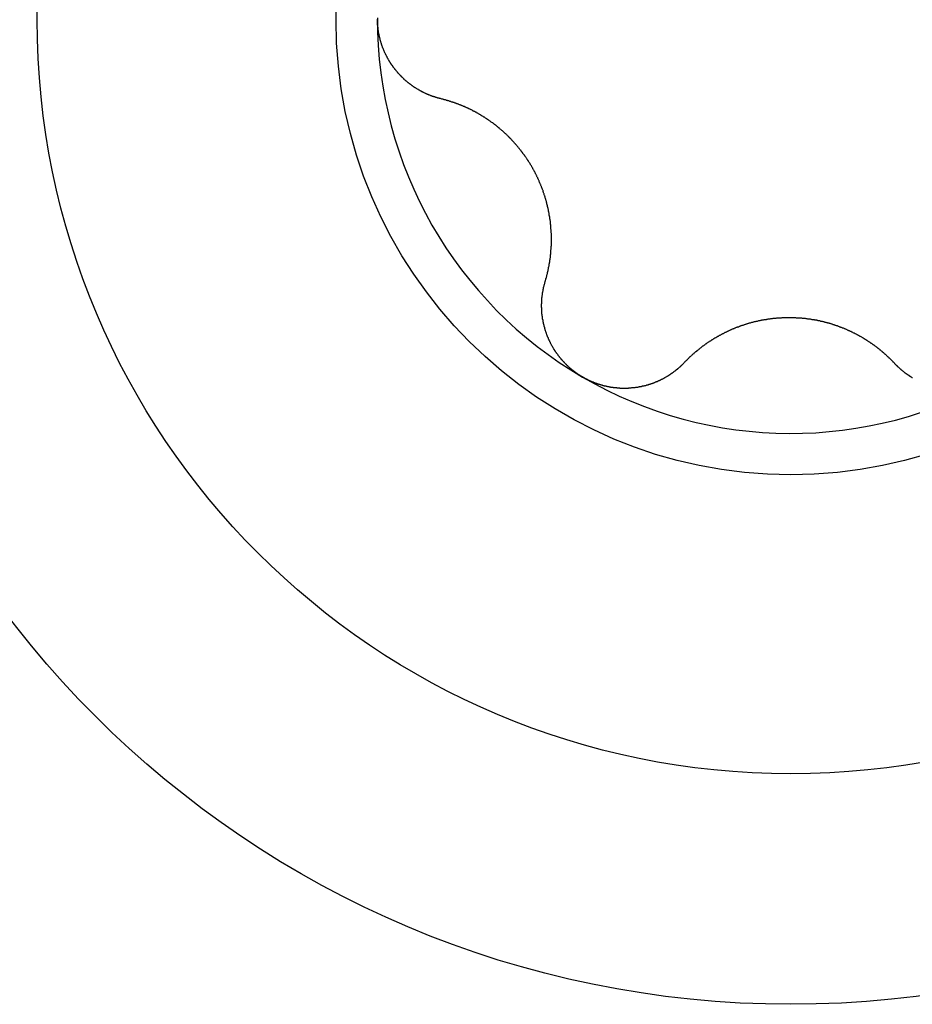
# Model space of a CAD drawing. Extents: x 1107 to 4046, y 937 to 3355.
# Tile 831 of 861: x 3320.42 to 3324.68, y 2222.01 to 2226.71. Entities that reach past the tile are written whole.
import ezdxf

# ---------------------------------------------------------------- set-up
doc = ezdxf.new("R2010")
doc.units = 0
doc.layers.add('KF_VIDA_L___C_LEFT', color=7, linetype='CONTINUOUS')

# ---------------------------------------------------------------- blocks, each defined once
blk = doc.blocks.new('KF_VIDA_L___C_LEFT')
at = {"layer": 'KF_VIDA_L___C_LEFT'}
for points in [[(433.127, 537.123, 0), (433.125, 537.123, 0), (433.123, 537.124, 0), (433.122, 537.124, 0), (433.12, 537.125, 0), (433.118, 537.125, 0), (433.116, 537.126, 0), (433.114, 537.126, 0), (433.112, 537.127, 0), (433.11, 537.127, 0), (433.108, 537.128, 0), (433.106, 537.128, 0), (433.104, 537.129, 0), (433.102, 537.13, 0), (433.101, 537.13, 0), (433.099, 537.131, 0), (433.097, 537.131, 0), (433.095, 537.132, 0), (433.093, 537.133, 0), (433.091, 537.133, 0), (433.089, 537.134, 0), (433.087, 537.135, 0), (433.085, 537.135, 0), (433.084, 537.136, 0), (433.082, 537.137, 0), (433.08, 537.137, 0), (433.078, 537.138, 0), (433.076, 537.139, 0), (433.074, 537.139, 0), (433.072, 537.14, 0), (433.071, 537.141, 0), (433.069, 537.142, 0), (433.067, 537.143, 0), (433.065, 537.143, 0), (433.063, 537.144, 0), (433.061, 537.145, 0), (433.06, 537.146, 0), (433.058, 537.146, 0), (433.056, 537.147, 0), (433.054, 537.148, 0), (433.052, 537.149, 0), (433.051, 537.15, 0), (433.049, 537.151, 0), (433.047, 537.152, 0), (433.045, 537.152, 0), (433.043, 537.153, 0), (433.042, 537.154, 0), (433.04, 537.155, 0), (433.038, 537.156, 0), (433.036, 537.157, 0), (433.035, 537.158, 0), (433.033, 537.159, 0), (433.031, 537.16, 0), (433.029, 537.161, 0), (433.028, 537.162, 0), (433.026, 537.163, 0), (433.024, 537.164, 0), (433.022, 537.165, 0), (433.021, 537.166, 0), (433.019, 537.167, 0), (433.017, 537.168, 0), (433.016, 537.169, 0), (433.014, 537.17, 0), (433.012, 537.171, 0), (433.011, 537.172, 0), (433.009, 537.173, 0), (433.007, 537.174, 0), (433.006, 537.175, 0), (433.004, 537.176, 0), (433.002, 537.177, 0), (433.001, 537.178, 0), (432.999, 537.179, 0), (432.997, 537.18, 0), (432.996, 537.181, 0), (432.994, 537.183, 0), (432.992, 537.184, 0), (432.991, 537.185, 0), (432.989, 537.186, 0), (432.988, 537.187, 0), (432.986, 537.188, 0), (432.984, 537.19, 0), (432.983, 537.191, 0), (432.981, 537.192, 0), (432.98, 537.193, 0), (432.978, 537.194, 0), (432.977, 537.195, 0), (432.975, 537.197, 0), (432.974, 537.198, 0), (432.972, 537.199, 0), (432.97, 537.2, 0), (432.969, 537.202, 0), (432.967, 537.203, 0), (432.966, 537.204, 0), (432.964, 537.206, 0), (432.963, 537.207, 0), (432.961, 537.208, 0), (432.96, 537.209, 0), (432.958, 537.211, 0), (432.957, 537.212, 0), (432.955, 537.213, 0), (432.954, 537.215, 0), (432.952, 537.216, 0), (432.951, 537.218, 0), (432.949, 537.219, 0), (432.948, 537.22, 0), (432.946, 537.222, 0), (432.945, 537.223, 0), (432.944, 537.225, 0), (432.942, 537.226, 0), (432.941, 537.228, 0), (432.939, 537.229, 0), (432.938, 537.23, 0), (432.936, 537.232, 0), (432.935, 537.233, 0), (432.933, 537.235, 0), (432.932, 537.236, 0), (432.931, 537.238, 0), (432.929, 537.239, 0), (432.928, 537.241, 0), (432.926, 537.242, 0), (432.925, 537.244, 0), (432.924, 537.246, 0), (432.922, 537.247, 0), (432.921, 537.249, 0), (432.92, 537.25, 0), (432.918, 537.252, 0), (432.917, 537.254, 0), (432.916, 537.255, 0), (432.914, 537.257, 0), (432.913, 537.258, 0), (432.912, 537.26, 0), (432.91, 537.262, 0), (432.909, 537.263, 0), (432.908, 537.265, 0), (432.906, 537.267, 0), (432.905, 537.268, 0), (432.904, 537.27, 0), (432.903, 537.272, 0), (432.901, 537.273, 0), (432.9, 537.275, 0), (432.899, 537.277, 0), (432.898, 537.279, 0), (432.896, 537.28, 0), (432.895, 537.282, 0), (432.894, 537.284, 0), (432.893, 537.285, 0), (432.892, 537.287, 0), (432.89, 537.289, 0), (432.889, 537.291, 0), (432.888, 537.293, 0), (432.887, 537.294, 0), (432.886, 537.296, 0), (432.885, 537.298, 0), (432.884, 537.3, 0), (432.882, 537.302, 0), (432.881, 537.303, 0), (432.88, 537.305, 0), (432.879, 537.307, 0), (432.878, 537.309, 0), (432.877, 537.311, 0), (432.876, 537.313, 0), (432.875, 537.315, 0), (432.874, 537.316, 0), (432.873, 537.318, 0), (432.872, 537.32, 0), (432.871, 537.322, 0), (432.87, 537.324, 0), (432.869, 537.326, 0), (432.868, 537.328, 0), (432.867, 537.33, 0), (432.866, 537.332, 0), (432.865, 537.334, 0), (432.864, 537.336, 0), (432.863, 537.337, 0), (432.862, 537.339, 0), (432.861, 537.341, 0), (432.86, 537.343, 0), (432.859, 537.345, 0), (432.859, 537.347, 0), (432.858, 537.349, 0), (432.857, 537.351, 0), (432.856, 537.353, 0), (432.855, 537.355, 0), (432.854, 537.357, 0), (432.854, 537.359, 0), (432.853, 537.361, 0), (432.852, 537.363, 0), (432.851, 537.365, 0), (432.85, 537.367, 0), (432.85, 537.369, 0), (432.849, 537.371, 0), (432.848, 537.373, 0), (432.848, 537.375, 0), (432.847, 537.377, 0), (432.846, 537.38, 0), (432.845, 537.382, 0), (432.845, 537.384, 0), (432.844, 537.386, 0), (432.843, 537.388, 0), (432.843, 537.39, 0), (432.842, 537.392, 0), (432.842, 537.394, 0), (432.841, 537.396, 0), (432.84, 537.398, 0), (432.84, 537.4, 0), (432.839, 537.402, 0), (432.839, 537.404, 0), (432.838, 537.406, 0), (432.838, 537.409, 0), (432.837, 537.411, 0), (432.836, 537.413, 0), (432.836, 537.415, 0), (432.835, 537.417, 0), (432.835, 537.419, 0), (432.835, 537.421, 0), (432.834, 537.423, 0), (432.834, 537.425, 0), (432.833, 537.428, 0), (432.833, 537.43, 0), (432.832, 537.432, 0), (432.832, 537.434, 0), (432.832, 537.436, 0), (432.831, 537.438, 0), (432.831, 537.44, 0), (432.83, 537.442, 0), (432.83, 537.444, 0), (432.83, 537.447, 0), (432.829, 537.449, 0), (432.829, 537.451, 0), (432.829, 537.453, 0), (432.828, 537.455, 0), (432.828, 537.457, 0), (432.828, 537.459, 0), (432.828, 537.462, 0), (432.827, 537.464, 0), (432.827, 537.466, 0), (432.827, 537.468, 0), (432.827, 537.47, 0), (432.827, 537.472, 0), (432.826, 537.474, 0), (432.826, 537.476, 0), (432.826, 537.479, 0), (432.826, 537.481, 0), (432.826, 537.483, 0), (432.826, 537.485, 0), (432.826, 537.487, 0), (432.825, 537.489, 0), (432.825, 537.491, 0), (432.825, 537.493, 0), (432.825, 537.496, 0), (432.825, 537.498, 0), (432.825, 537.5, 0), (432.825, 537.502, 0)], [(433.626, 536.25, 0), (433.627, 536.252, 0), (433.628, 536.254, 0), (433.628, 536.257, 0), (433.629, 536.259, 0), (433.63, 536.261, 0), (433.63, 536.264, 0), (433.631, 536.266, 0), (433.632, 536.268, 0), (433.632, 536.271, 0), (433.633, 536.273, 0), (433.634, 536.275, 0), (433.634, 536.278, 0), (433.635, 536.28, 0), (433.635, 536.282, 0), (433.636, 536.285, 0), (433.637, 536.287, 0), (433.637, 536.289, 0), (433.638, 536.292, 0), (433.638, 536.294, 0), (433.639, 536.296, 0), (433.639, 536.299, 0), (433.64, 536.301, 0), (433.64, 536.303, 0), (433.641, 536.306, 0), (433.641, 536.308, 0), (433.642, 536.31, 0), (433.642, 536.313, 0), (433.643, 536.315, 0), (433.643, 536.318, 0), (433.644, 536.32, 0), (433.644, 536.322, 0), (433.645, 536.325, 0), (433.645, 536.327, 0), (433.645, 536.329, 0), (433.646, 536.332, 0), (433.646, 536.334, 0), (433.647, 536.336, 0), (433.647, 536.339, 0), (433.647, 536.341, 0), (433.648, 536.343, 0), (433.648, 536.346, 0), (433.649, 536.348, 0), (433.649, 536.35, 0), (433.649, 536.353, 0), (433.65, 536.355, 0), (433.65, 536.358, 0), (433.65, 536.36, 0), (433.65, 536.362, 0), (433.651, 536.365, 0), (433.651, 536.367, 0), (433.651, 536.369, 0), (433.652, 536.372, 0), (433.652, 536.374, 0), (433.652, 536.376, 0), (433.652, 536.379, 0), (433.653, 536.381, 0), (433.653, 536.383, 0), (433.653, 536.386, 0), (433.653, 536.388, 0), (433.654, 536.39, 0), (433.654, 536.393, 0), (433.654, 536.395, 0), (433.654, 536.397, 0), (433.654, 536.4, 0), (433.654, 536.402, 0), (433.655, 536.404, 0), (433.655, 536.407, 0), (433.655, 536.409, 0), (433.655, 536.411, 0), (433.655, 536.414, 0), (433.655, 536.416, 0), (433.655, 536.419, 0), (433.656, 536.421, 0), (433.656, 536.423, 0), (433.656, 536.426, 0), (433.656, 536.428, 0), (433.656, 536.43, 0), (433.656, 536.433, 0), (433.656, 536.435, 0), (433.656, 536.438, 0), (433.656, 536.44, 0), (433.656, 536.443, 0), (433.656, 536.445, 0), (433.656, 536.447, 0), (433.656, 536.45, 0), (433.656, 536.452, 0), (433.656, 536.455, 0), (433.656, 536.457, 0), (433.656, 536.46, 0), (433.656, 536.462, 0), (433.656, 536.465, 0), (433.656, 536.467, 0), (433.656, 536.47, 0), (433.656, 536.472, 0), (433.656, 536.475, 0), (433.656, 536.477, 0), (433.656, 536.48, 0), (433.655, 536.482, 0), (433.655, 536.485, 0), (433.655, 536.487, 0), (433.655, 536.49, 0), (433.655, 536.492, 0), (433.655, 536.495, 0), (433.655, 536.497, 0), (433.654, 536.5, 0), (433.654, 536.502, 0), (433.654, 536.505, 0), (433.654, 536.507, 0), (433.654, 536.51, 0), (433.653, 536.512, 0), (433.653, 536.515, 0), (433.653, 536.517, 0), (433.653, 536.52, 0), (433.652, 536.523, 0), (433.652, 536.525, 0), (433.652, 536.528, 0), (433.652, 536.53, 0), (433.651, 536.533, 0), (433.651, 536.535, 0), (433.651, 536.538, 0), (433.65, 536.541, 0), (433.65, 536.543, 0), (433.65, 536.546, 0), (433.649, 536.548, 0), (433.649, 536.551, 0), (433.648, 536.553, 0), (433.648, 536.556, 0), (433.648, 536.559, 0), (433.647, 536.561, 0), (433.647, 536.564, 0), (433.646, 536.566, 0), (433.646, 536.569, 0), (433.646, 536.571, 0), (433.645, 536.574, 0), (433.645, 536.577, 0), (433.644, 536.579, 0), (433.644, 536.582, 0), (433.643, 536.584, 0), (433.643, 536.587, 0), (433.642, 536.589, 0), (433.642, 536.592, 0), (433.641, 536.595, 0), (433.641, 536.597, 0), (433.64, 536.6, 0), (433.639, 536.602, 0), (433.639, 536.605, 0), (433.638, 536.607, 0), (433.638, 536.61, 0), (433.637, 536.613, 0), (433.636, 536.615, 0), (433.636, 536.618, 0), (433.635, 536.62, 0), (433.634, 536.623, 0), (433.634, 536.625, 0), (433.633, 536.628, 0), (433.632, 536.631, 0), (433.632, 536.633, 0), (433.631, 536.636, 0), (433.63, 536.638, 0), (433.63, 536.641, 0), (433.629, 536.643, 0), (433.628, 536.646, 0), (433.627, 536.648, 0), (433.626, 536.651, 0), (433.626, 536.654, 0), (433.625, 536.656, 0), (433.624, 536.659, 0), (433.623, 536.661, 0), (433.622, 536.664, 0), (433.622, 536.666, 0), (433.621, 536.669, 0), (433.62, 536.671, 0), (433.619, 536.674, 0), (433.618, 536.676, 0), (433.617, 536.679, 0), (433.617, 536.681, 0), (433.616, 536.684, 0), (433.615, 536.686, 0), (433.614, 536.689, 0), (433.613, 536.691, 0), (433.612, 536.694, 0), (433.611, 536.696, 0), (433.61, 536.699, 0), (433.609, 536.701, 0), (433.608, 536.704, 0), (433.607, 536.706, 0), (433.606, 536.708, 0), (433.605, 536.711, 0), (433.604, 536.713, 0), (433.603, 536.716, 0), (433.602, 536.718, 0), (433.601, 536.721, 0), (433.6, 536.723, 0), (433.599, 536.725, 0), (433.598, 536.728, 0), (433.597, 536.73, 0), (433.596, 536.733, 0), (433.595, 536.735, 0), (433.594, 536.737, 0), (433.593, 536.74, 0), (433.592, 536.742, 0), (433.591, 536.745, 0), (433.589, 536.747, 0), (433.588, 536.749, 0), (433.587, 536.752, 0), (433.586, 536.754, 0), (433.585, 536.756, 0), (433.584, 536.759, 0), (433.583, 536.761, 0), (433.581, 536.763, 0), (433.58, 536.766, 0), (433.579, 536.768, 0), (433.578, 536.77, 0), (433.577, 536.773, 0), (433.575, 536.775, 0), (433.574, 536.777, 0), (433.573, 536.779, 0), (433.572, 536.782, 0), (433.571, 536.784, 0), (433.569, 536.786, 0), (433.568, 536.788, 0), (433.567, 536.791, 0), (433.566, 536.793, 0), (433.564, 536.795, 0), (433.563, 536.797, 0), (433.562, 536.799, 0), (433.561, 536.802, 0), (433.559, 536.804, 0), (433.558, 536.806, 0), (433.557, 536.808, 0), (433.555, 536.81, 0), (433.554, 536.813, 0), (433.553, 536.815, 0), (433.551, 536.817, 0), (433.55, 536.819, 0), (433.548, 536.821, 0), (433.547, 536.823, 0), (433.546, 536.826, 0), (433.544, 536.828, 0), (433.543, 536.83, 0), (433.541, 536.832, 0), (433.54, 536.834, 0), (433.538, 536.836, 0), (433.537, 536.839, 0), (433.536, 536.841, 0), (433.534, 536.843, 0), (433.533, 536.845, 0), (433.531, 536.847, 0), (433.53, 536.849, 0), (433.528, 536.851, 0), (433.527, 536.854, 0), (433.525, 536.856, 0), (433.523, 536.858, 0), (433.522, 536.86, 0), (433.52, 536.862, 0), (433.519, 536.864, 0), (433.517, 536.866, 0), (433.516, 536.868, 0), (433.514, 536.871, 0), (433.512, 536.873, 0), (433.511, 536.875, 0), (433.509, 536.877, 0), (433.507, 536.879, 0), (433.506, 536.881, 0), (433.504, 536.883, 0), (433.503, 536.885, 0), (433.501, 536.887, 0), (433.499, 536.889, 0), (433.497, 536.891, 0), (433.496, 536.893, 0), (433.494, 536.895, 0), (433.492, 536.897, 0), (433.491, 536.899, 0), (433.489, 536.901, 0), (433.487, 536.903, 0), (433.485, 536.905, 0), (433.484, 536.907, 0), (433.482, 536.909, 0), (433.48, 536.911, 0), (433.478, 536.913, 0), (433.477, 536.915, 0), (433.475, 536.917, 0), (433.473, 536.919, 0), (433.471, 536.921, 0), (433.469, 536.923, 0), (433.468, 536.925, 0), (433.466, 536.927, 0), (433.464, 536.929, 0), (433.462, 536.931, 0), (433.46, 536.933, 0), (433.458, 536.935, 0), (433.457, 536.937, 0), (433.455, 536.938, 0), (433.453, 536.94, 0), (433.451, 536.942, 0), (433.449, 536.944, 0), (433.447, 536.946, 0), (433.445, 536.948, 0), (433.443, 536.95, 0), (433.442, 536.951, 0), (433.44, 536.953, 0), (433.438, 536.955, 0), (433.436, 536.957, 0), (433.434, 536.959, 0), (433.432, 536.96, 0), (433.43, 536.962, 0), (433.428, 536.964, 0), (433.426, 536.966, 0), (433.424, 536.967, 0), (433.422, 536.969, 0), (433.42, 536.971, 0), (433.418, 536.973, 0), (433.416, 536.974, 0), (433.414, 536.976, 0), (433.412, 536.978, 0), (433.41, 536.979, 0), (433.408, 536.981, 0), (433.406, 536.983, 0), (433.404, 536.984, 0), (433.402, 536.986, 0), (433.4, 536.988, 0), (433.398, 536.989, 0), (433.396, 536.991, 0), (433.394, 536.993, 0), (433.392, 536.994, 0), (433.39, 536.996, 0), (433.388, 536.997, 0), (433.386, 536.999, 0), (433.384, 537, 0), (433.382, 537.002, 0), (433.38, 537.004, 0), (433.378, 537.005, 0), (433.376, 537.007, 0), (433.374, 537.008, 0), (433.371, 537.01, 0), (433.369, 537.011, 0), (433.367, 537.013, 0), (433.365, 537.014, 0), (433.363, 537.016, 0), (433.361, 537.017, 0), (433.359, 537.019, 0), (433.357, 537.02, 0), (433.355, 537.021, 0), (433.353, 537.023, 0), (433.351, 537.024, 0), (433.348, 537.026, 0), (433.346, 537.027, 0), (433.344, 537.028, 0), (433.342, 537.03, 0), (433.34, 537.031, 0), (433.338, 537.033, 0), (433.336, 537.034, 0), (433.334, 537.035, 0), (433.332, 537.037, 0), (433.33, 537.038, 0), (433.327, 537.039, 0), (433.325, 537.04, 0), (433.323, 537.042, 0), (433.321, 537.043, 0), (433.319, 537.044, 0), (433.317, 537.046, 0), (433.315, 537.047, 0), (433.313, 537.048, 0), (433.311, 537.049, 0), (433.308, 537.05, 0), (433.306, 537.052, 0), (433.304, 537.053, 0), (433.302, 537.054, 0), (433.3, 537.055, 0), (433.298, 537.056, 0), (433.296, 537.058, 0), (433.294, 537.059, 0), (433.292, 537.06, 0), (433.29, 537.061, 0), (433.287, 537.062, 0), (433.285, 537.063, 0), (433.283, 537.064, 0), (433.281, 537.065, 0), (433.279, 537.066, 0), (433.277, 537.068, 0), (433.275, 537.069, 0), (433.273, 537.07, 0), (433.271, 537.071, 0), (433.269, 537.072, 0), (433.266, 537.073, 0), (433.264, 537.074, 0), (433.262, 537.075, 0), (433.26, 537.076, 0), (433.258, 537.077, 0), (433.256, 537.078, 0), (433.254, 537.079, 0), (433.252, 537.08, 0), (433.249, 537.081, 0), (433.247, 537.082, 0), (433.245, 537.083, 0), (433.243, 537.084, 0), (433.241, 537.085, 0), (433.239, 537.085, 0), (433.236, 537.086, 0), (433.234, 537.087, 0), (433.232, 537.088, 0), (433.23, 537.089, 0), (433.228, 537.09, 0), (433.225, 537.091, 0), (433.223, 537.092, 0), (433.221, 537.093, 0), (433.219, 537.094, 0), (433.217, 537.094, 0), (433.214, 537.095, 0), (433.212, 537.096, 0), (433.21, 537.097, 0), (433.208, 537.098, 0), (433.205, 537.099, 0), (433.203, 537.1, 0), (433.201, 537.1, 0), (433.199, 537.101, 0), (433.196, 537.102, 0), (433.194, 537.103, 0), (433.192, 537.104, 0), (433.19, 537.104, 0), (433.187, 537.105, 0), (433.185, 537.106, 0), (433.183, 537.107, 0), (433.181, 537.107, 0), (433.178, 537.108, 0), (433.176, 537.109, 0), (433.174, 537.11, 0), (433.171, 537.11, 0), (433.169, 537.111, 0), (433.167, 537.112, 0), (433.164, 537.113, 0), (433.162, 537.113, 0), (433.16, 537.114, 0), (433.158, 537.115, 0), (433.155, 537.115, 0), (433.153, 537.116, 0), (433.151, 537.117, 0), (433.148, 537.117, 0), (433.146, 537.118, 0), (433.144, 537.118, 0), (433.141, 537.119, 0), (433.139, 537.12, 0), (433.137, 537.12, 0), (433.134, 537.121, 0), (433.132, 537.121, 0), (433.13, 537.122, 0), (433.127, 537.123, 0)], [(433.805, 535.794, 0), (433.804, 535.795, 0), (433.802, 535.796, 0), (433.8, 535.797, 0), (433.798, 535.798, 0), (433.796, 535.799, 0), (433.795, 535.8, 0), (433.793, 535.801, 0), (433.791, 535.803, 0), (433.789, 535.804, 0), (433.787, 535.805, 0), (433.786, 535.806, 0), (433.784, 535.807, 0), (433.782, 535.808, 0), (433.78, 535.81, 0), (433.779, 535.811, 0), (433.777, 535.812, 0), (433.775, 535.813, 0), (433.773, 535.815, 0), (433.772, 535.816, 0), (433.77, 535.817, 0), (433.768, 535.818, 0), (433.766, 535.82, 0), (433.765, 535.821, 0), (433.763, 535.822, 0), (433.761, 535.824, 0), (433.76, 535.825, 0), (433.758, 535.826, 0), (433.756, 535.828, 0), (433.755, 535.829, 0), (433.753, 535.83, 0), (433.751, 535.832, 0), (433.75, 535.833, 0), (433.748, 535.835, 0), (433.746, 535.836, 0), (433.745, 535.837, 0), (433.743, 535.839, 0), (433.742, 535.84, 0), (433.74, 535.842, 0), (433.738, 535.843, 0), (433.737, 535.845, 0), (433.735, 535.846, 0), (433.734, 535.848, 0), (433.732, 535.849, 0), (433.73, 535.851, 0), (433.729, 535.852, 0), (433.727, 535.854, 0), (433.726, 535.855, 0), (433.724, 535.857, 0), (433.723, 535.858, 0), (433.721, 535.86, 0), (433.72, 535.861, 0), (433.718, 535.863, 0), (433.717, 535.864, 0), (433.715, 535.866, 0), (433.714, 535.867, 0), (433.712, 535.869, 0), (433.711, 535.871, 0), (433.709, 535.872, 0), (433.708, 535.874, 0), (433.707, 535.876, 0), (433.705, 535.877, 0), (433.704, 535.879, 0), (433.702, 535.88, 0), (433.701, 535.882, 0), (433.7, 535.884, 0), (433.698, 535.885, 0), (433.697, 535.887, 0), (433.695, 535.889, 0), (433.694, 535.891, 0), (433.693, 535.892, 0), (433.691, 535.894, 0), (433.69, 535.896, 0), (433.689, 535.897, 0), (433.688, 535.899, 0), (433.686, 535.901, 0), (433.685, 535.903, 0), (433.684, 535.904, 0), (433.682, 535.906, 0), (433.681, 535.908, 0), (433.68, 535.91, 0), (433.679, 535.911, 0), (433.678, 535.913, 0), (433.676, 535.915, 0), (433.675, 535.917, 0), (433.674, 535.918, 0), (433.673, 535.92, 0), (433.672, 535.922, 0), (433.67, 535.924, 0), (433.669, 535.926, 0), (433.668, 535.928, 0), (433.667, 535.929, 0), (433.666, 535.931, 0), (433.665, 535.933, 0), (433.664, 535.935, 0), (433.663, 535.937, 0), (433.662, 535.939, 0), (433.661, 535.94, 0), (433.66, 535.942, 0), (433.658, 535.944, 0), (433.657, 535.946, 0), (433.656, 535.948, 0), (433.655, 535.95, 0), (433.654, 535.952, 0), (433.653, 535.954, 0), (433.652, 535.956, 0), (433.652, 535.957, 0), (433.651, 535.959, 0), (433.65, 535.961, 0), (433.649, 535.963, 0), (433.648, 535.965, 0), (433.647, 535.967, 0), (433.646, 535.969, 0), (433.645, 535.971, 0), (433.644, 535.973, 0), (433.643, 535.975, 0), (433.643, 535.977, 0), (433.642, 535.979, 0), (433.641, 535.981, 0), (433.64, 535.983, 0), (433.639, 535.984, 0), (433.638, 535.986, 0), (433.638, 535.988, 0), (433.637, 535.99, 0), (433.636, 535.992, 0), (433.635, 535.994, 0), (433.635, 535.996, 0), (433.634, 535.998, 0), (433.633, 536, 0), (433.632, 536.002, 0), (433.632, 536.004, 0), (433.631, 536.006, 0), (433.63, 536.008, 0), (433.63, 536.01, 0), (433.629, 536.012, 0), (433.628, 536.014, 0), (433.628, 536.016, 0), (433.627, 536.018, 0), (433.627, 536.02, 0), (433.626, 536.022, 0), (433.625, 536.024, 0), (433.625, 536.026, 0), (433.624, 536.028, 0), (433.624, 536.03, 0), (433.623, 536.032, 0), (433.623, 536.034, 0), (433.622, 536.036, 0), (433.622, 536.038, 0), (433.621, 536.04, 0), (433.621, 536.042, 0), (433.62, 536.044, 0), (433.62, 536.046, 0), (433.619, 536.048, 0), (433.619, 536.05, 0), (433.618, 536.052, 0), (433.618, 536.054, 0), (433.617, 536.056, 0), (433.617, 536.057, 0), (433.617, 536.059, 0), (433.616, 536.061, 0), (433.616, 536.063, 0), (433.616, 536.065, 0), (433.615, 536.067, 0), (433.615, 536.069, 0), (433.614, 536.071, 0), (433.614, 536.073, 0), (433.614, 536.075, 0), (433.614, 536.077, 0), (433.613, 536.079, 0), (433.613, 536.081, 0), (433.613, 536.083, 0), (433.612, 536.085, 0), (433.612, 536.087, 0), (433.612, 536.089, 0), (433.612, 536.091, 0), (433.612, 536.093, 0), (433.611, 536.095, 0), (433.611, 536.097, 0), (433.611, 536.099, 0), (433.611, 536.101, 0), (433.611, 536.103, 0), (433.61, 536.105, 0), (433.61, 536.107, 0), (433.61, 536.108, 0), (433.61, 536.11, 0), (433.61, 536.112, 0), (433.61, 536.114, 0), (433.61, 536.116, 0), (433.61, 536.118, 0), (433.61, 536.12, 0), (433.61, 536.122, 0), (433.61, 536.124, 0), (433.609, 536.126, 0), (433.609, 536.128, 0), (433.609, 536.13, 0), (433.609, 536.132, 0), (433.609, 536.134, 0), (433.609, 536.136, 0), (433.609, 536.138, 0), (433.609, 536.14, 0), (433.609, 536.142, 0), (433.609, 536.144, 0), (433.61, 536.146, 0), (433.61, 536.148, 0), (433.61, 536.15, 0), (433.61, 536.152, 0), (433.61, 536.154, 0), (433.61, 536.156, 0), (433.61, 536.158, 0), (433.61, 536.16, 0), (433.61, 536.162, 0), (433.61, 536.164, 0), (433.611, 536.166, 0), (433.611, 536.168, 0), (433.611, 536.17, 0), (433.611, 536.172, 0), (433.611, 536.174, 0), (433.612, 536.176, 0), (433.612, 536.178, 0), (433.612, 536.18, 0), (433.612, 536.182, 0), (433.612, 536.184, 0), (433.613, 536.186, 0), (433.613, 536.188, 0), (433.613, 536.19, 0), (433.613, 536.192, 0), (433.614, 536.194, 0), (433.614, 536.196, 0), (433.614, 536.198, 0), (433.615, 536.2, 0), (433.615, 536.202, 0), (433.615, 536.203, 0), (433.616, 536.205, 0), (433.616, 536.207, 0), (433.616, 536.209, 0), (433.617, 536.211, 0), (433.617, 536.213, 0), (433.618, 536.215, 0), (433.618, 536.217, 0), (433.618, 536.219, 0), (433.619, 536.221, 0), (433.619, 536.223, 0), (433.62, 536.225, 0), (433.62, 536.227, 0), (433.621, 536.229, 0), (433.621, 536.231, 0), (433.622, 536.233, 0), (433.622, 536.235, 0), (433.623, 536.236, 0), (433.623, 536.238, 0), (433.624, 536.24, 0), (433.624, 536.242, 0), (433.625, 536.244, 0), (433.625, 536.246, 0), (433.626, 536.248, 0), (433.626, 536.25, 0)], [(435.296, 535.858, 0), (435.294, 535.86, 0), (435.293, 535.862, 0), (435.291, 535.864, 0), (435.289, 535.865, 0), (435.288, 535.867, 0), (435.286, 535.869, 0), (435.284, 535.871, 0), (435.283, 535.872, 0), (435.281, 535.874, 0), (435.279, 535.876, 0), (435.277, 535.878, 0), (435.276, 535.879, 0), (435.274, 535.881, 0), (435.272, 535.883, 0), (435.27, 535.884, 0), (435.269, 535.886, 0), (435.267, 535.888, 0), (435.265, 535.889, 0), (435.264, 535.891, 0), (435.262, 535.892, 0), (435.26, 535.894, 0), (435.258, 535.896, 0), (435.256, 535.897, 0), (435.255, 535.899, 0), (435.253, 535.901, 0), (435.251, 535.902, 0), (435.249, 535.904, 0), (435.247, 535.905, 0), (435.246, 535.907, 0), (435.244, 535.909, 0), (435.242, 535.91, 0), (435.24, 535.912, 0), (435.238, 535.913, 0), (435.237, 535.915, 0), (435.235, 535.916, 0), (435.233, 535.918, 0), (435.231, 535.919, 0), (435.229, 535.921, 0), (435.227, 535.922, 0), (435.226, 535.924, 0), (435.224, 535.925, 0), (435.222, 535.927, 0), (435.22, 535.928, 0), (435.218, 535.93, 0), (435.216, 535.931, 0), (435.214, 535.933, 0), (435.212, 535.934, 0), (435.211, 535.936, 0), (435.209, 535.937, 0), (435.207, 535.938, 0), (435.205, 535.94, 0), (435.203, 535.941, 0), (435.201, 535.943, 0), (435.199, 535.944, 0), (435.197, 535.946, 0), (435.195, 535.947, 0), (435.194, 535.948, 0), (435.192, 535.95, 0), (435.19, 535.951, 0), (435.188, 535.952, 0), (435.186, 535.954, 0), (435.184, 535.955, 0), (435.182, 535.956, 0), (435.18, 535.958, 0), (435.178, 535.959, 0), (435.176, 535.96, 0), (435.174, 535.962, 0), (435.172, 535.963, 0), (435.17, 535.964, 0), (435.168, 535.965, 0), (435.166, 535.967, 0), (435.164, 535.968, 0), (435.162, 535.969, 0), (435.16, 535.971, 0), (435.158, 535.972, 0), (435.156, 535.973, 0), (435.154, 535.974, 0), (435.152, 535.976, 0), (435.15, 535.977, 0), (435.148, 535.978, 0), (435.146, 535.979, 0), (435.144, 535.981, 0), (435.142, 535.982, 0), (435.14, 535.983, 0), (435.138, 535.984, 0), (435.135, 535.986, 0), (435.133, 535.987, 0), (435.131, 535.988, 0), (435.129, 535.989, 0), (435.127, 535.99, 0), (435.125, 535.992, 0), (435.122, 535.993, 0), (435.12, 535.994, 0), (435.118, 535.995, 0), (435.116, 535.996, 0), (435.114, 535.997, 0), (435.111, 535.999, 0), (435.109, 536, 0), (435.107, 536.001, 0), (435.105, 536.002, 0), (435.103, 536.003, 0), (435.1, 536.004, 0), (435.098, 536.005, 0), (435.096, 536.007, 0), (435.093, 536.008, 0), (435.091, 536.009, 0), (435.089, 536.01, 0), (435.087, 536.011, 0), (435.084, 536.012, 0), (435.082, 536.013, 0), (435.08, 536.014, 0), (435.077, 536.015, 0), (435.075, 536.016, 0), (435.073, 536.017, 0), (435.07, 536.018, 0), (435.068, 536.019, 0), (435.066, 536.021, 0), (435.063, 536.022, 0), (435.061, 536.023, 0), (435.058, 536.024, 0), (435.056, 536.025, 0), (435.054, 536.026, 0), (435.051, 536.027, 0), (435.049, 536.028, 0), (435.046, 536.028, 0), (435.044, 536.029, 0), (435.042, 536.03, 0), (435.039, 536.031, 0), (435.037, 536.032, 0), (435.034, 536.033, 0), (435.032, 536.034, 0), (435.029, 536.035, 0), (435.027, 536.036, 0), (435.024, 536.037, 0), (435.022, 536.038, 0), (435.02, 536.039, 0), (435.017, 536.039, 0), (435.015, 536.04, 0), (435.012, 536.041, 0), (435.01, 536.042, 0), (435.007, 536.043, 0), (435.005, 536.044, 0), (435.002, 536.044, 0), (435, 536.045, 0), (434.997, 536.046, 0), (434.995, 536.047, 0), (434.992, 536.048, 0), (434.99, 536.048, 0), (434.987, 536.049, 0), (434.984, 536.05, 0), (434.982, 536.051, 0), (434.979, 536.051, 0), (434.977, 536.052, 0), (434.974, 536.053, 0), (434.972, 536.053, 0), (434.969, 536.054, 0), (434.967, 536.055, 0), (434.964, 536.055, 0), (434.961, 536.056, 0), (434.959, 536.057, 0), (434.956, 536.057, 0), (434.954, 536.058, 0), (434.951, 536.059, 0), (434.949, 536.059, 0), (434.946, 536.06, 0), (434.943, 536.06, 0), (434.941, 536.061, 0), (434.938, 536.062, 0), (434.936, 536.062, 0), (434.933, 536.063, 0), (434.93, 536.063, 0), (434.928, 536.064, 0), (434.925, 536.064, 0), (434.923, 536.065, 0), (434.92, 536.065, 0), (434.917, 536.066, 0), (434.915, 536.066, 0), (434.912, 536.067, 0), (434.91, 536.067, 0), (434.907, 536.068, 0), (434.904, 536.068, 0), (434.902, 536.068, 0), (434.899, 536.069, 0), (434.896, 536.069, 0), (434.894, 536.07, 0), (434.891, 536.07, 0), (434.889, 536.07, 0), (434.886, 536.071, 0), (434.883, 536.071, 0), (434.881, 536.071, 0), (434.878, 536.072, 0), (434.876, 536.072, 0), (434.873, 536.072, 0), (434.87, 536.073, 0), (434.868, 536.073, 0), (434.865, 536.073, 0), (434.862, 536.074, 0), (434.86, 536.074, 0), (434.857, 536.074, 0), (434.855, 536.074, 0), (434.852, 536.075, 0), (434.849, 536.075, 0), (434.847, 536.075, 0), (434.844, 536.075, 0), (434.842, 536.075, 0), (434.839, 536.076, 0), (434.836, 536.076, 0), (434.834, 536.076, 0), (434.831, 536.076, 0), (434.829, 536.076, 0), (434.826, 536.076, 0), (434.824, 536.077, 0), (434.821, 536.077, 0), (434.818, 536.077, 0), (434.816, 536.077, 0), (434.813, 536.077, 0), (434.811, 536.077, 0), (434.808, 536.077, 0), (434.806, 536.077, 0), (434.803, 536.077, 0), (434.8, 536.077, 0), (434.798, 536.077, 0), (434.795, 536.077, 0), (434.793, 536.077, 0), (434.79, 536.077, 0), (434.788, 536.077, 0), (434.785, 536.077, 0), (434.783, 536.077, 0), (434.78, 536.077, 0), (434.777, 536.077, 0), (434.775, 536.077, 0), (434.772, 536.077, 0), (434.77, 536.077, 0), (434.767, 536.077, 0), (434.765, 536.077, 0), (434.762, 536.077, 0), (434.759, 536.077, 0), (434.757, 536.077, 0), (434.754, 536.076, 0), (434.752, 536.076, 0), (434.749, 536.076, 0), (434.746, 536.076, 0), (434.744, 536.076, 0), (434.741, 536.076, 0), (434.739, 536.075, 0), (434.736, 536.075, 0), (434.733, 536.075, 0), (434.731, 536.075, 0), (434.728, 536.074, 0), (434.726, 536.074, 0), (434.723, 536.074, 0), (434.72, 536.074, 0), (434.718, 536.073, 0), (434.715, 536.073, 0), (434.713, 536.073, 0), (434.71, 536.072, 0), (434.707, 536.072, 0), (434.705, 536.072, 0), (434.702, 536.072, 0), (434.699, 536.071, 0), (434.697, 536.071, 0), (434.694, 536.07, 0), (434.692, 536.07, 0), (434.689, 536.07, 0), (434.686, 536.069, 0), (434.684, 536.069, 0), (434.681, 536.068, 0), (434.679, 536.068, 0), (434.676, 536.068, 0), (434.673, 536.067, 0), (434.671, 536.067, 0), (434.668, 536.066, 0), (434.665, 536.066, 0), (434.663, 536.065, 0), (434.66, 536.065, 0), (434.658, 536.064, 0), (434.655, 536.064, 0), (434.652, 536.063, 0), (434.65, 536.063, 0), (434.647, 536.062, 0), (434.645, 536.062, 0), (434.642, 536.061, 0), (434.639, 536.06, 0), (434.637, 536.06, 0), (434.634, 536.059, 0), (434.632, 536.059, 0), (434.629, 536.058, 0), (434.627, 536.057, 0), (434.624, 536.057, 0), (434.621, 536.056, 0), (434.619, 536.056, 0), (434.616, 536.055, 0), (434.614, 536.054, 0), (434.611, 536.054, 0), (434.609, 536.053, 0), (434.606, 536.052, 0), (434.603, 536.051, 0), (434.601, 536.051, 0), (434.598, 536.05, 0), (434.596, 536.049, 0), (434.593, 536.048, 0), (434.591, 536.048, 0), (434.588, 536.047, 0), (434.586, 536.046, 0), (434.583, 536.045, 0), (434.581, 536.045, 0), (434.578, 536.044, 0), (434.576, 536.043, 0), (434.573, 536.042, 0), (434.571, 536.041, 0), (434.568, 536.04, 0), (434.566, 536.04, 0), (434.563, 536.039, 0), (434.561, 536.038, 0), (434.558, 536.037, 0), (434.556, 536.036, 0), (434.553, 536.035, 0), (434.551, 536.034, 0), (434.549, 536.033, 0), (434.546, 536.032, 0), (434.544, 536.032, 0), (434.541, 536.031, 0), (434.539, 536.03, 0), (434.536, 536.029, 0), (434.534, 536.028, 0), (434.532, 536.027, 0), (434.529, 536.026, 0), (434.527, 536.025, 0), (434.524, 536.024, 0), (434.522, 536.023, 0), (434.52, 536.022, 0), (434.517, 536.021, 0), (434.515, 536.02, 0), (434.513, 536.019, 0), (434.51, 536.018, 0), (434.508, 536.017, 0), (434.506, 536.016, 0), (434.503, 536.015, 0), (434.501, 536.013, 0), (434.499, 536.012, 0), (434.496, 536.011, 0), (434.494, 536.01, 0), (434.492, 536.009, 0), (434.49, 536.008, 0), (434.487, 536.007, 0), (434.485, 536.006, 0), (434.483, 536.005, 0), (434.481, 536.004, 0), (434.478, 536.002, 0), (434.476, 536.001, 0), (434.474, 536, 0), (434.472, 535.999, 0), (434.469, 535.998, 0), (434.467, 535.997, 0), (434.465, 535.996, 0), (434.463, 535.994, 0), (434.461, 535.993, 0), (434.458, 535.992, 0), (434.456, 535.991, 0), (434.454, 535.99, 0), (434.452, 535.988, 0), (434.45, 535.987, 0), (434.448, 535.986, 0), (434.446, 535.985, 0), (434.444, 535.984, 0), (434.441, 535.982, 0), (434.439, 535.981, 0), (434.437, 535.98, 0), (434.435, 535.979, 0), (434.433, 535.977, 0), (434.431, 535.976, 0), (434.429, 535.975, 0), (434.427, 535.974, 0), (434.425, 535.972, 0), (434.423, 535.971, 0), (434.421, 535.97, 0), (434.419, 535.969, 0), (434.417, 535.967, 0), (434.415, 535.966, 0), (434.413, 535.965, 0), (434.411, 535.963, 0), (434.409, 535.962, 0), (434.407, 535.961, 0), (434.405, 535.96, 0), (434.403, 535.958, 0), (434.401, 535.957, 0), (434.399, 535.956, 0), (434.397, 535.954, 0), (434.396, 535.953, 0), (434.394, 535.952, 0), (434.392, 535.95, 0), (434.39, 535.949, 0), (434.388, 535.947, 0), (434.386, 535.946, 0), (434.384, 535.945, 0), (434.382, 535.943, 0), (434.38, 535.942, 0), (434.378, 535.941, 0), (434.376, 535.939, 0), (434.374, 535.938, 0), (434.373, 535.936, 0), (434.371, 535.935, 0), (434.369, 535.933, 0), (434.367, 535.932, 0), (434.365, 535.93, 0), (434.363, 535.929, 0), (434.361, 535.927, 0), (434.359, 535.926, 0), (434.358, 535.924, 0), (434.356, 535.923, 0), (434.354, 535.921, 0), (434.352, 535.92, 0), (434.35, 535.918, 0), (434.348, 535.917, 0), (434.347, 535.915, 0), (434.345, 535.914, 0), (434.343, 535.912, 0), (434.341, 535.911, 0), (434.339, 535.909, 0), (434.337, 535.908, 0), (434.336, 535.906, 0), (434.334, 535.904, 0), (434.332, 535.903, 0), (434.33, 535.901, 0), (434.328, 535.9, 0), (434.327, 535.898, 0), (434.325, 535.896, 0), (434.323, 535.895, 0), (434.321, 535.893, 0), (434.32, 535.892, 0), (434.318, 535.89, 0), (434.316, 535.888, 0), (434.314, 535.887, 0), (434.313, 535.885, 0), (434.311, 535.883, 0), (434.309, 535.882, 0), (434.307, 535.88, 0), (434.306, 535.878, 0), (434.304, 535.876, 0), (434.302, 535.875, 0), (434.301, 535.873, 0), (434.299, 535.871, 0), (434.297, 535.87, 0), (434.295, 535.868, 0), (434.294, 535.866, 0), (434.292, 535.864, 0), (434.29, 535.863, 0)], [(434.29, 535.863, 0), (434.289, 535.861, 0), (434.288, 535.86, 0), (434.286, 535.858, 0), (434.285, 535.857, 0), (434.284, 535.856, 0), (434.282, 535.854, 0), (434.281, 535.853, 0), (434.279, 535.851, 0), (434.278, 535.85, 0), (434.276, 535.849, 0), (434.275, 535.847, 0), (434.274, 535.846, 0), (434.272, 535.845, 0), (434.271, 535.843, 0), (434.269, 535.842, 0), (434.268, 535.841, 0), (434.266, 535.839, 0), (434.265, 535.838, 0), (434.263, 535.837, 0), (434.262, 535.835, 0), (434.26, 535.834, 0), (434.259, 535.833, 0), (434.257, 535.832, 0), (434.256, 535.83, 0), (434.254, 535.829, 0), (434.252, 535.828, 0), (434.251, 535.827, 0), (434.249, 535.825, 0), (434.248, 535.824, 0), (434.246, 535.823, 0), (434.245, 535.822, 0), (434.243, 535.82, 0), (434.241, 535.819, 0), (434.24, 535.818, 0), (434.238, 535.817, 0), (434.237, 535.816, 0), (434.235, 535.815, 0), (434.233, 535.813, 0), (434.232, 535.812, 0), (434.23, 535.811, 0), (434.229, 535.81, 0), (434.227, 535.809, 0), (434.225, 535.808, 0), (434.224, 535.807, 0), (434.222, 535.805, 0), (434.22, 535.804, 0), (434.219, 535.803, 0), (434.217, 535.802, 0), (434.215, 535.801, 0), (434.214, 535.8, 0), (434.212, 535.799, 0), (434.21, 535.798, 0), (434.209, 535.797, 0), (434.207, 535.796, 0), (434.205, 535.795, 0), (434.203, 535.794, 0), (434.202, 535.793, 0), (434.2, 535.792, 0), (434.198, 535.791, 0), (434.197, 535.79, 0), (434.195, 535.789, 0), (434.193, 535.788, 0), (434.191, 535.787, 0), (434.19, 535.786, 0), (434.188, 535.785, 0), (434.186, 535.784, 0), (434.184, 535.783, 0), (434.183, 535.783, 0), (434.181, 535.782, 0), (434.179, 535.781, 0), (434.177, 535.78, 0), (434.175, 535.779, 0), (434.174, 535.778, 0), (434.172, 535.777, 0), (434.17, 535.776, 0), (434.168, 535.776, 0), (434.167, 535.775, 0), (434.165, 535.774, 0), (434.163, 535.773, 0), (434.161, 535.772, 0), (434.159, 535.772, 0), (434.157, 535.771, 0), (434.156, 535.77, 0), (434.154, 535.769, 0), (434.152, 535.769, 0), (434.15, 535.768, 0), (434.148, 535.767, 0), (434.147, 535.766, 0), (434.145, 535.766, 0), (434.143, 535.765, 0), (434.141, 535.764, 0), (434.139, 535.764, 0), (434.137, 535.763, 0), (434.135, 535.762, 0), (434.133, 535.762, 0), (434.132, 535.761, 0), (434.13, 535.76, 0), (434.128, 535.76, 0), (434.126, 535.759, 0), (434.124, 535.759, 0), (434.122, 535.758, 0), (434.12, 535.757, 0), (434.118, 535.757, 0), (434.116, 535.756, 0), (434.114, 535.756, 0), (434.112, 535.755, 0), (434.11, 535.755, 0), (434.108, 535.754, 0), (434.106, 535.753, 0), (434.104, 535.753, 0), (434.102, 535.752, 0), (434.1, 535.752, 0), (434.098, 535.751, 0), (434.096, 535.751, 0), (434.094, 535.751, 0), (434.092, 535.75, 0), (434.09, 535.75, 0), (434.088, 535.749, 0), (434.086, 535.749, 0), (434.084, 535.748, 0), (434.082, 535.748, 0), (434.08, 535.747, 0), (434.078, 535.747, 0), (434.076, 535.747, 0), (434.074, 535.746, 0), (434.072, 535.746, 0), (434.07, 535.746, 0), (434.068, 535.745, 0), (434.066, 535.745, 0), (434.064, 535.745, 0), (434.062, 535.744, 0), (434.059, 535.744, 0), (434.057, 535.744, 0), (434.055, 535.743, 0), (434.053, 535.743, 0), (434.051, 535.743, 0), (434.049, 535.743, 0), (434.047, 535.742, 0), (434.045, 535.742, 0), (434.043, 535.742, 0), (434.041, 535.742, 0), (434.039, 535.742, 0), (434.036, 535.741, 0), (434.034, 535.741, 0), (434.032, 535.741, 0), (434.03, 535.741, 0), (434.028, 535.741, 0), (434.026, 535.741, 0), (434.024, 535.741, 0), (434.022, 535.74, 0), (434.019, 535.74, 0), (434.017, 535.74, 0), (434.015, 535.74, 0), (434.013, 535.74, 0), (434.011, 535.74, 0), (434.009, 535.74, 0), (434.007, 535.74, 0), (434.004, 535.74, 0), (434.002, 535.74, 0), (434, 535.74, 0), (433.998, 535.74, 0), (433.996, 535.74, 0), (433.994, 535.74, 0), (433.992, 535.74, 0), (433.989, 535.74, 0), (433.987, 535.74, 0), (433.985, 535.74, 0), (433.983, 535.741, 0), (433.981, 535.741, 0), (433.979, 535.741, 0), (433.977, 535.741, 0), (433.974, 535.741, 0), (433.972, 535.741, 0), (433.97, 535.741, 0), (433.968, 535.742, 0), (433.966, 535.742, 0), (433.964, 535.742, 0), (433.962, 535.742, 0), (433.959, 535.743, 0), (433.957, 535.743, 0), (433.955, 535.743, 0), (433.953, 535.743, 0), (433.951, 535.744, 0), (433.949, 535.744, 0), (433.947, 535.744, 0), (433.944, 535.745, 0), (433.942, 535.745, 0), (433.94, 535.745, 0), (433.938, 535.746, 0), (433.936, 535.746, 0), (433.934, 535.746, 0), (433.932, 535.747, 0), (433.93, 535.747, 0), (433.927, 535.748, 0), (433.925, 535.748, 0), (433.923, 535.749, 0), (433.921, 535.749, 0), (433.919, 535.749, 0), (433.917, 535.75, 0), (433.915, 535.75, 0), (433.913, 535.751, 0), (433.91, 535.751, 0), (433.908, 535.752, 0), (433.906, 535.752, 0), (433.904, 535.753, 0), (433.902, 535.754, 0), (433.9, 535.754, 0), (433.898, 535.755, 0), (433.896, 535.755, 0), (433.894, 535.756, 0), (433.892, 535.757, 0), (433.89, 535.757, 0), (433.888, 535.758, 0), (433.885, 535.758, 0), (433.883, 535.759, 0), (433.881, 535.76, 0), (433.879, 535.76, 0), (433.877, 535.761, 0), (433.875, 535.762, 0), (433.873, 535.763, 0), (433.871, 535.763, 0), (433.869, 535.764, 0), (433.867, 535.765, 0), (433.865, 535.765, 0), (433.863, 535.766, 0), (433.861, 535.767, 0), (433.859, 535.768, 0), (433.857, 535.769, 0), (433.855, 535.769, 0), (433.853, 535.77, 0), (433.851, 535.771, 0), (433.849, 535.772, 0), (433.847, 535.773, 0), (433.845, 535.774, 0), (433.843, 535.774, 0), (433.841, 535.775, 0), (433.839, 535.776, 0), (433.837, 535.777, 0), (433.835, 535.778, 0), (433.834, 535.779, 0), (433.832, 535.78, 0), (433.83, 535.781, 0), (433.828, 535.782, 0), (433.826, 535.783, 0), (433.824, 535.784, 0), (433.822, 535.785, 0), (433.82, 535.786, 0), (433.818, 535.787, 0), (433.816, 535.788, 0), (433.815, 535.789, 0), (433.813, 535.79, 0), (433.811, 535.791, 0), (433.809, 535.792, 0), (433.807, 535.793, 0), (433.805, 535.794, 0)], [(435.381, 535.79, 0), (435.379, 535.791, 0), (435.377, 535.792, 0), (435.376, 535.793, 0), (435.374, 535.794, 0), (435.372, 535.795, 0), (435.371, 535.796, 0), (435.369, 535.797, 0), (435.367, 535.799, 0), (435.366, 535.8, 0), (435.364, 535.801, 0), (435.362, 535.802, 0), (435.361, 535.803, 0), (435.359, 535.804, 0), (435.357, 535.805, 0), (435.356, 535.806, 0), (435.354, 535.808, 0), (435.352, 535.809, 0), (435.351, 535.81, 0), (435.349, 535.811, 0), (435.348, 535.812, 0), (435.346, 535.813, 0), (435.344, 535.815, 0), (435.343, 535.816, 0), (435.341, 535.817, 0), (435.34, 535.818, 0), (435.338, 535.82, 0), (435.337, 535.821, 0), (435.335, 535.822, 0), (435.334, 535.823, 0), (435.332, 535.825, 0), (435.33, 535.826, 0), (435.329, 535.827, 0), (435.327, 535.828, 0), (435.326, 535.83, 0), (435.324, 535.831, 0), (435.323, 535.832, 0), (435.321, 535.834, 0), (435.32, 535.835, 0), (435.319, 535.836, 0), (435.317, 535.838, 0), (435.316, 535.839, 0), (435.314, 535.84, 0), (435.313, 535.842, 0), (435.311, 535.843, 0), (435.31, 535.844, 0), (435.308, 535.846, 0), (435.307, 535.847, 0), (435.306, 535.849, 0), (435.304, 535.85, 0), (435.303, 535.851, 0), (435.301, 535.853, 0), (435.3, 535.854, 0), (435.299, 535.856, 0), (435.297, 535.857, 0), (435.296, 535.858, 0)]]:
    blk.add_polyline3d(points, dxfattribs=at)
for radius in [4.7, 3.6, 2.1725]:
    blk.add_circle((434.8, 537.5), radius, dxfattribs=at)
for start, end in [(179.7614, 239.7614), (239.7614, 299.7614)]:
    blk.add_arc((434.8, 537.5), 1.975, start, end, dxfattribs=at)

msp = doc.modelspace()

# ---------------------------------------------------------------- block references
at = {"layer": 'KF_VIDA_L___C_LEFT'}
msp.add_blockref('KF_VIDA_L___C_LEFT', (2889.3036, 1689.2132), dxfattribs=at)

doc.saveas('drawing.dxf')
